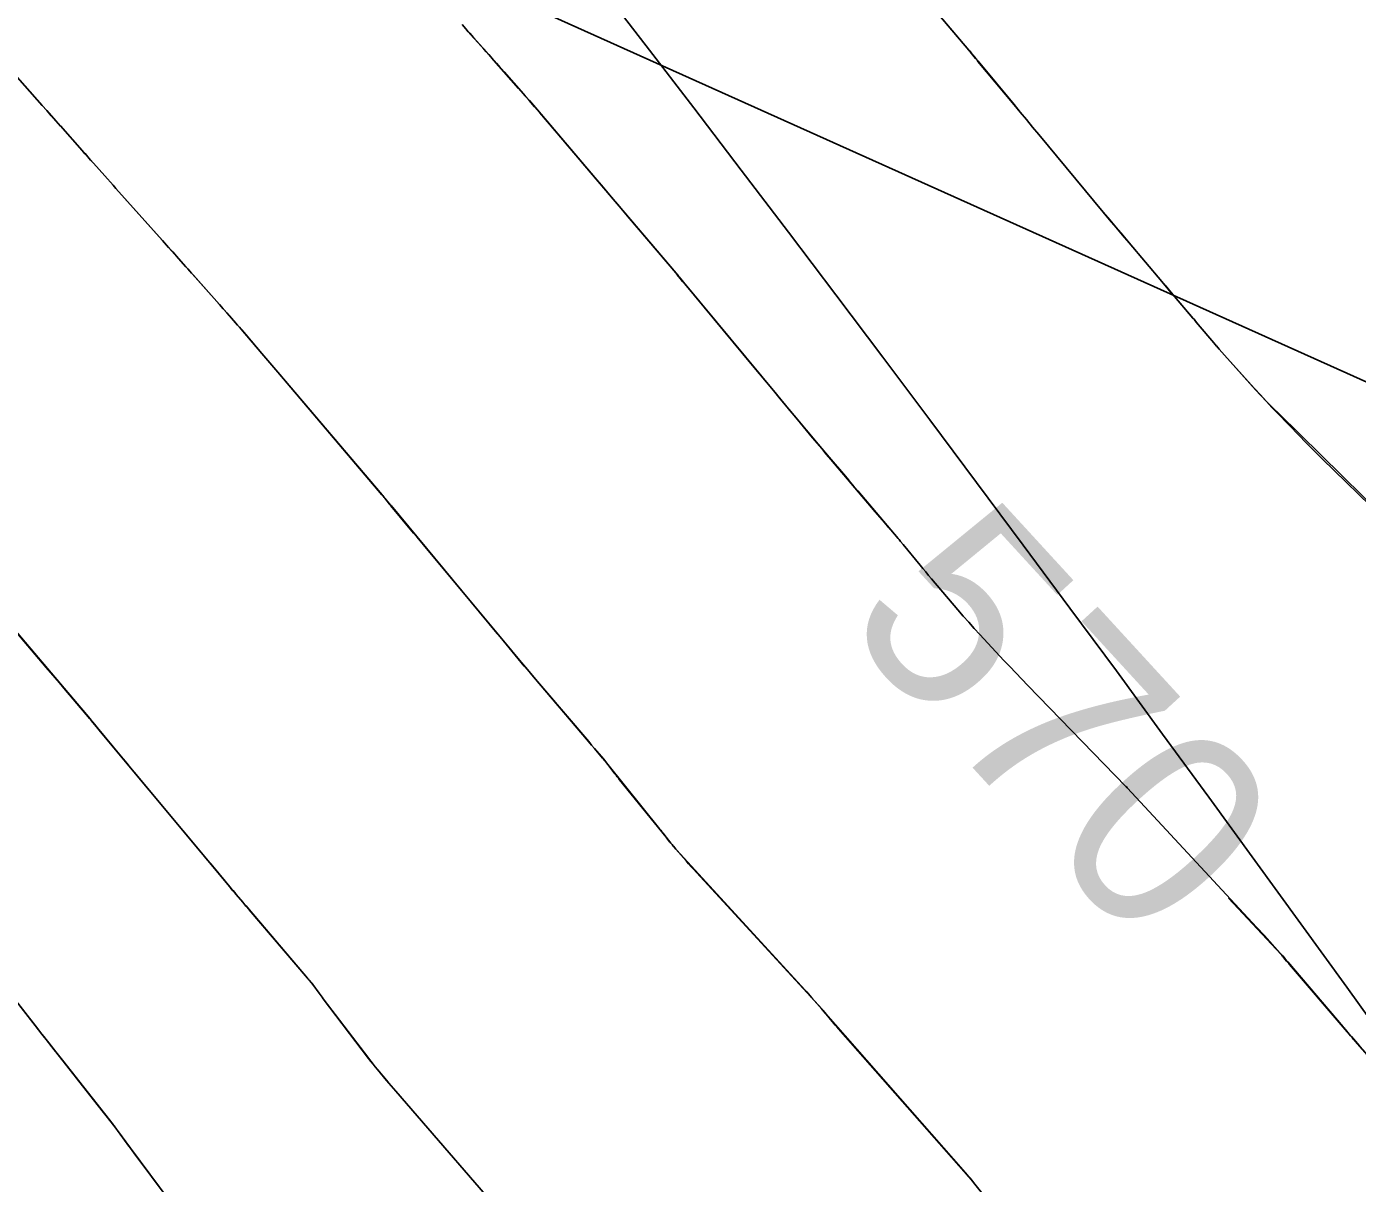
# Model space of a CAD drawing. Extents: x 954385 to 988206, y 1868364 to 1924553.
# Drawn here: x 955958.51 to 955998.24, y 1922771.33 to 1922805.85 of the extents above; entities that cross this region are included whole.
import ezdxf

# ---------------------------------------------------------------- set-up
doc = ezdxf.new("R2010")
doc.units = 0
for name, color, linetype in [('1', 7, 'Continuous'), ('Default', 7, 'Continuous'), ('Ex_Contour Labels', 7, 'Continuous'), ('Ex_Major Contours', 7, 'Continuous'), ('Ex_Minor Contours', 7, 'Continuous'), ('Slopes', 7, 'Continuous')]:
    doc.layers.add(name, color=color, linetype=linetype)

msp = doc.modelspace()

# ---------------------------------------------------------------- linework, layer by layer
at = {"layer": '1'}
for points in [[(955956.445, 1922806.358), (955958.974, 1922803.503), (955959.11, 1922803.349), (955959.246, 1922803.195), (955959.382, 1922803.042), (955959.518, 1922802.888), (955960.168, 1922802.156), (955960.252, 1922802.061), (955960.336, 1922801.967), (955960.42, 1922801.873), (955960.504, 1922801.778), (955960.841, 1922801.402), (955960.925, 1922801.308), (955961.01, 1922801.214), (955961.094, 1922801.119), (955961.178, 1922801.025), (955962.818, 1922799.191), (955962.874, 1922799.128), (955962.93, 1922799.065), (955962.987, 1922799.002), (955963.043, 1922798.938), (955963.268, 1922798.685), (955963.324, 1922798.622), (955963.381, 1922798.559), (955963.437, 1922798.496), (955963.493, 1922798.432), (955964.566, 1922797.225), (955964.688, 1922797.087), (955964.81, 1922796.947), (955964.931, 1922796.807), (955965.052, 1922796.667), (955965.531, 1922796.102), (955965.651, 1922795.961), (955965.771, 1922795.82), (955965.891, 1922795.679), (955966.011, 1922795.538), (955969.118, 1922791.879), (955969.14, 1922791.853), (955969.161, 1922791.827), (955969.183, 1922791.801), (955969.204, 1922791.775), (955969.342, 1922791.604), (955969.369, 1922791.572), (955969.384, 1922791.552), (955969.964, 1922790.858), (955970.063, 1922790.74), (955970.161, 1922790.622), (955970.259, 1922790.504), (955970.358, 1922790.386), (955972.988, 1922787.231), (955973.225, 1922786.947), (955973.463, 1922786.664), (955973.701, 1922786.381), (955973.94, 1922786.099), (955975.289, 1922784.514), (955975.378, 1922784.41), (955975.467, 1922784.305), (955975.729, 1922783.997), (955975.739, 1922783.985), (955975.759, 1922783.96), (955975.865, 1922783.829), (955977.408, 1922781.91), (955977.442, 1922781.868), (955977.476, 1922781.825), (955977.509, 1922781.782), (955977.542, 1922781.738), (955977.674, 1922781.565), (955977.707, 1922781.521), (955977.742, 1922781.479), (955977.777, 1922781.438), (955977.814, 1922781.397), (955981.748, 1922777.097), (955981.8, 1922777.04), (955981.851, 1922776.983), (955981.902, 1922776.926), (955981.952, 1922776.868), (955982.246, 1922776.529), (955982.253, 1922776.521), (955982.261, 1922776.512), (955982.286, 1922776.487), (955982.288, 1922776.484), (955982.559, 1922776.157), (955982.604, 1922776.103), (955982.65, 1922776.049), (955982.696, 1922775.995), (955982.743, 1922775.942), (955986.718, 1922771.431), (955986.727, 1922771.42), (955986.737, 1922771.409), (955986.745, 1922771.398), (955986.754, 1922771.387), (955986.788, 1922771.342), (955986.797, 1922771.33), (955986.806, 1922771.319)], [(955985.406, 1922806.604), (955986.638, 1922805.151), (955986.649, 1922805.139), (955986.659, 1922805.127), (955986.669, 1922805.114), (955986.679, 1922805.102), (955986.758, 1922805.005), (955986.841, 1922804.902), (955986.858, 1922804.881), (955986.875, 1922804.86), (955986.893, 1922804.839), (955986.91, 1922804.818), (955987.987, 1922803.524), (955988.172, 1922803.302), (955988.357, 1922803.079), (955988.543, 1922802.857), (955988.728, 1922802.634), (955990.653, 1922800.32), (955990.845, 1922800.089), (955991.038, 1922799.859), (955991.232, 1922799.629), (955991.426, 1922799.4), (955992.403, 1922798.248), (955992.498, 1922798.136), (955992.593, 1922798.025), (955992.687, 1922797.913), (955992.782, 1922797.802), (955993.34, 1922797.145), (955993.351, 1922797.132), (955993.362, 1922797.119), (955993.404, 1922797.066), (955993.483, 1922796.968), (955993.955, 1922796.414), (955994.034, 1922796.322), (955994.113, 1922796.231), (955994.193, 1922796.14), (955994.274, 1922796.05), (955995.17, 1922795.056), (955995.348, 1922794.861), (955995.528, 1922794.67), (955995.712, 1922794.481), (955995.899, 1922794.295), (955999.031, 1922791.222)], [(955971.508, 1922805.916), (955971.623, 1922805.788), (955971.737, 1922805.66), (955971.851, 1922805.531), (955972.307, 1922805.018), (955972.421, 1922804.89), (955972.535, 1922804.761), (955972.649, 1922804.633), (955972.763, 1922804.505), (955973.274, 1922803.928), (955973.397, 1922803.789), (955973.519, 1922803.649), (955973.641, 1922803.508), (955973.761, 1922803.367), (955975.474, 1922801.347), (955975.718, 1922801.06), (955975.961, 1922800.773), (955976.205, 1922800.486), (955976.448, 1922800.199), (955977.887, 1922798.504), (955977.898, 1922798.491), (955977.91, 1922798.477), (955977.921, 1922798.463), (955977.933, 1922798.449), (955978.024, 1922798.337), (955978.094, 1922798.25), (955978.109, 1922798.231), (955978.125, 1922798.213), (955978.14, 1922798.194), (955978.156, 1922798.175), (955980.184, 1922795.739), (955980.39, 1922795.491), (955980.597, 1922795.244), (955980.803, 1922794.996), (955981.01, 1922794.748), (955982.037, 1922793.515), (955982.143, 1922793.388), (955982.25, 1922793.261), (955982.357, 1922793.134), (955982.464, 1922793.008), (955982.894, 1922792.502), (955983.001, 1922792.376), (955983.109, 1922792.249), (955983.216, 1922792.123), (955983.324, 1922791.997), (955984.531, 1922790.576), (955984.543, 1922790.561), (955984.554, 1922790.547), (955984.601, 1922790.489), (955984.673, 1922790.399), (955984.674, 1922790.398), (955985.181, 1922789.781), (955985.265, 1922789.678), (955985.35, 1922789.576), (955985.436, 1922789.474), (955985.522, 1922789.372), (955986.311, 1922788.447), (955986.472, 1922788.26), (955986.635, 1922788.075), (955986.801, 1922787.891), (955986.968, 1922787.709), (955987.686, 1922786.939), (955987.863, 1922786.751), (955988.04, 1922786.563), (955988.218, 1922786.377), (955988.397, 1922786.191), (955991.328, 1922783.171), (955991.34, 1922783.159), (955991.363, 1922783.137), (955991.373, 1922783.126), (955995.227, 1922778.979), (955995.306, 1922778.893), (955995.385, 1922778.808), (955995.463, 1922778.722), (955995.541, 1922778.635), (955995.853, 1922778.289), (955995.93, 1922778.202), (955996.007, 1922778.115), (955996.083, 1922778.027), (955996.159, 1922777.938), (955997.815, 1922775.998), (955997.84, 1922775.969), (955997.864, 1922775.94), (955997.888, 1922775.911), (955997.912, 1922775.882), (955998.033, 1922775.735), (955998.044, 1922775.721), (955998.056, 1922775.708), (955998.067, 1922775.694), (955998.079, 1922775.68), (955998.125, 1922775.626), (955998.136, 1922775.613), (955998.148, 1922775.599), (955998.159, 1922775.586), (955998.171, 1922775.572), (955999.045, 1922774.582)], [(955973.169, 1922769.881), (955969.53, 1922774.078), (955969.461, 1922774.158), (955969.392, 1922774.238), (955969.324, 1922774.319), (955969.256, 1922774.399), (955968.984, 1922774.723), (955968.917, 1922774.804), (955968.851, 1922774.886), (955968.785, 1922774.969), (955968.721, 1922775.052), (955967.366, 1922776.84), (955967.335, 1922776.882), (955967.303, 1922776.924), (955967.272, 1922776.966), (955967.241, 1922777.008), (955967.055, 1922777.261), (955967.032, 1922777.289), (955966.954, 1922777.386), (955966.94, 1922777.403), (955966.926, 1922777.42), (955966.912, 1922777.437), (955966.898, 1922777.454), (955965.156, 1922779.498), (955965.06, 1922779.611), (955964.963, 1922779.725), (955964.77, 1922779.952), (955964.722, 1922780.008), (955964.674, 1922780.065), (955964.626, 1922780.122), (955964.578, 1922780.179), (955964.104, 1922780.747), (955964.009, 1922780.861), (955963.914, 1922780.975), (955963.819, 1922781.088), (955963.724, 1922781.202), (955960.664, 1922784.869), (955960.644, 1922784.893), (955960.623, 1922784.918), (955960.603, 1922784.943), (955960.583, 1922784.968), (955960.449, 1922785.133), (955960.425, 1922785.162), (955960.413, 1922785.177), (955960.4, 1922785.192), (955959.622, 1922786.108), (955959.49, 1922786.263), (955959.358, 1922786.418), (955959.226, 1922786.573), (955959.094, 1922786.728), (955956.238, 1922790.088)], [(955962.762, 1922770.827), (955961.615, 1922772.375), (955961.22, 1922772.91), (955961.219, 1922772.91), (955961.103, 1922773.062), (955961.089, 1922773.08), (955959.581, 1922775.001), (955959.458, 1922775.157), (955959.336, 1922775.313), (955959.09, 1922775.625), (955959.029, 1922775.703), (955958.968, 1922775.781), (955958.907, 1922775.859), (955958.846, 1922775.938), (955956.265, 1922779.231)]]:
    msp.add_lwpolyline(points, dxfattribs=at)
at = {"layer": 'Default'}
msp.add_arc((955068.332, 1922107.114), 1145.916, 31.460692, 46.414195, dxfattribs=at)
at = {"layer": 'Ex_Major Contours'}
for points in [[(955971.543, 1922805.871), (955971.62, 1922805.786), (955971.696, 1922805.7), (955971.773, 1922805.614), (955972.079, 1922805.27), (955972.155, 1922805.184), (955972.232, 1922805.098), (955972.308, 1922805.012), (955972.384, 1922804.926), (955973.197, 1922804.01), (955973.357, 1922803.829), (955973.517, 1922803.646), (955973.675, 1922803.463), (955973.833, 1922803.279), (955974.515, 1922802.478), (955974.681, 1922802.283), (955974.847, 1922802.088), (955975.013, 1922801.893), (955975.178, 1922801.698), (955977.899, 1922798.498), (955977.914, 1922798.48), (955977.929, 1922798.461), (955977.974, 1922798.405), (955977.99, 1922798.387), (955978.09, 1922798.263), (955978.11, 1922798.24), (955978.129, 1922798.216), (955978.149, 1922798.192), (955978.168, 1922798.169), (955980.892, 1922794.886), (955981.027, 1922794.723), (955981.163, 1922794.56), (955981.298, 1922794.397), (955981.433, 1922794.234), (955981.974, 1922793.583), (955982.11, 1922793.42), (955982.246, 1922793.258), (955982.382, 1922793.096), (955982.519, 1922792.935), (955983.844, 1922791.376), (955983.913, 1922791.295), (955983.983, 1922791.213), (955984.052, 1922791.131), (955984.122, 1922791.049), (955984.252, 1922790.896)], [(955994.393, 1922779.843), (955995.96, 1922778.16), (955995.982, 1922778.136), (955996.003, 1922778.112), (955996.024, 1922778.088), (955996.045, 1922778.063), (955996.126, 1922777.962), (955996.146, 1922777.937), (955996.167, 1922777.912), (955996.187, 1922777.887), (955996.208, 1922777.862), (955997.816, 1922775.988), (955997.936, 1922775.848), (955998.057, 1922775.709), (955998.178, 1922775.57), (955998.299, 1922775.431)]]:
    msp.add_lwpolyline(points, dxfattribs=at)
at = {"layer": 'Ex_Minor Contours'}
for points in [[(956000.403, 1922789.827), (955997.188, 1922792.957), (955997.018, 1922793.124), (955996.849, 1922793.293), (955996.681, 1922793.462), (955996.515, 1922793.633), (955995.851, 1922794.319), (955995.686, 1922794.491), (955995.522, 1922794.665), (955995.36, 1922794.84), (955995.2, 1922795.016), (955994.272, 1922796.047), (955994.192, 1922796.137), (955994.111, 1922796.228), (955994.032, 1922796.32), (955993.953, 1922796.412), (955993.482, 1922796.966), (955993.481, 1922796.967), (955993.427, 1922797.032), (955993.37, 1922797.102), (955993.347, 1922797.129), (955993.324, 1922797.156), (955992.777, 1922797.799), (955992.682, 1922797.911), (955992.588, 1922798.023), (955992.493, 1922798.135), (955992.398, 1922798.246), (955991.422, 1922799.397), (955991.228, 1922799.627), (955991.034, 1922799.856), (955990.842, 1922800.087), (955990.65, 1922800.318), (955988.727, 1922802.635), (955988.543, 1922802.858), (955988.358, 1922803.081), (955988.173, 1922803.304), (955987.988, 1922803.526), (955986.914, 1922804.821), (955986.897, 1922804.842), (955986.879, 1922804.863), (955986.862, 1922804.884), (955986.845, 1922804.905), (955986.762, 1922805.008), (955986.732, 1922805.045), (955986.683, 1922805.105), (955986.673, 1922805.117), (955986.663, 1922805.13), (955986.653, 1922805.142), (955986.643, 1922805.154), (955984.355, 1922807.847)], [(955956.447, 1922806.36), (955958.977, 1922803.503), (955959.113, 1922803.349), (955959.249, 1922803.196), (955959.385, 1922803.042), (955959.521, 1922802.889), (955960.17, 1922802.157), (955960.254, 1922802.063), (955960.338, 1922801.968), (955960.422, 1922801.874), (955960.506, 1922801.78), (955960.842, 1922801.403), (955960.926, 1922801.309), (955961.01, 1922801.214), (955961.094, 1922801.12), (955961.178, 1922801.026), (955962.565, 1922799.469), (955962.746, 1922799.266), (955962.927, 1922799.062), (955963.108, 1922798.859), (955963.289, 1922798.656), (955964.266, 1922797.557), (955964.375, 1922797.435), (955964.483, 1922797.313), (955964.701, 1922797.069), (955964.755, 1922797.008), (955964.809, 1922796.946), (955964.862, 1922796.884), (955964.916, 1922796.822), (955965.53, 1922796.101), (955965.651, 1922795.96), (955965.771, 1922795.819), (955965.891, 1922795.678), (955966.011, 1922795.536), (955969.122, 1922791.882), (955969.144, 1922791.856), (955969.165, 1922791.83), (955969.187, 1922791.804), (955969.208, 1922791.778), (955969.336, 1922791.62), (955969.373, 1922791.575), (955969.389, 1922791.556), (955972.555, 1922787.745), (955972.645, 1922787.636), (955972.735, 1922787.527), (955972.826, 1922787.419), (955972.916, 1922787.31), (955973.277, 1922786.876), (955973.367, 1922786.768), (955973.458, 1922786.66), (955973.549, 1922786.552), (955973.64, 1922786.444), (955975.284, 1922784.513), (955975.373, 1922784.408), (955975.462, 1922784.303), (955975.702, 1922784.021), (955975.716, 1922784.005), (955975.73, 1922783.988), (955975.744, 1922783.971), (955975.758, 1922783.955), (955975.862, 1922783.83), (955975.863, 1922783.829), (955976.072, 1922783.554), (955976.107, 1922783.509), (955976.142, 1922783.463), (955976.178, 1922783.418), (955976.214, 1922783.374), (955977.599, 1922781.66), (955977.672, 1922781.571), (955977.745, 1922781.481), (955977.82, 1922781.393), (955977.895, 1922781.305), (955978.198, 1922780.954), (955978.274, 1922780.867), (955978.351, 1922780.78), (955978.428, 1922780.694), (955978.506, 1922780.609), (955982.256, 1922776.524), (955982.26, 1922776.519), (955982.28, 1922776.493), (955982.286, 1922776.484), (955982.294, 1922776.475), (955986.529, 1922771.655), (955986.55, 1922771.63), (955986.571, 1922771.606), (955986.592, 1922771.582), (955986.612, 1922771.557), (955986.694, 1922771.458), (955986.715, 1922771.433), (955986.735, 1922771.408), (955986.756, 1922771.383), (955986.776, 1922771.358), (955988.631, 1922769.045)], [(955957.569, 1922788.522), (955960.404, 1922785.195), (955960.417, 1922785.18), (955960.429, 1922785.165), (955960.477, 1922785.106), (955960.587, 1922784.971), (955960.607, 1922784.946), (955960.627, 1922784.921), (955960.648, 1922784.897), (955960.668, 1922784.872), (955961.286, 1922784.13), (955961.395, 1922783.998), (955961.505, 1922783.866), (955961.615, 1922783.734), (955961.725, 1922783.602), (955964.573, 1922780.177), (955964.621, 1922780.119), (955964.669, 1922780.062), (955964.717, 1922780.005), (955964.766, 1922779.948), (955964.96, 1922779.72), (955965.057, 1922779.606), (955965.154, 1922779.492), (955966.894, 1922777.451), (955966.908, 1922777.434), (955966.922, 1922777.417), (955966.936, 1922777.401), (955966.95, 1922777.384), (955967.053, 1922777.26), (955967.054, 1922777.259), (955967.24, 1922777.007), (955967.271, 1922776.965), (955967.303, 1922776.923), (955967.334, 1922776.881), (955967.366, 1922776.839), (955968.725, 1922775.054), (955968.789, 1922774.971), (955968.854, 1922774.889), (955968.92, 1922774.807), (955968.987, 1922774.726), (955969.257, 1922774.403), (955969.325, 1922774.323), (955969.393, 1922774.243), (955969.461, 1922774.163), (955969.53, 1922774.083), (955973.167, 1922769.88)], [(955956.265, 1922779.233), (955958.556, 1922776.306), (955958.761, 1922776.043), (955958.967, 1922775.781), (955959.173, 1922775.518), (955959.378, 1922775.256), (955960.614, 1922773.683), (955961.07, 1922773.102), (955961.095, 1922773.071), (955961.119, 1922773.04), (955961.191, 1922772.946), (955961.219, 1922772.91), (955961.22, 1922772.909), (955961.516, 1922772.509), (955961.565, 1922772.442), (955961.615, 1922772.375), (955961.664, 1922772.308), (955961.714, 1922772.241), (955962.762, 1922770.828)]]:
    msp.add_lwpolyline(points, dxfattribs=at)
at = {"layer": 'Slopes'}
msp.add_lwpolyline([(956057.131, 1922768.928), (955960.602, 1922812.276), (955966.571, 1922812.884), (955960.602, 1922812.276), (955964.113, 1922807.411)], dxfattribs=at)

# ---------------------------------------------------------------- texts
at = {"layer": 'Ex_Contour Labels'}
msp.add_text('570', height=6, rotation=312.5371, dxfattribs=at).set_placement((955982.766, 1922788.078))

doc.saveas('drawing.dxf')
